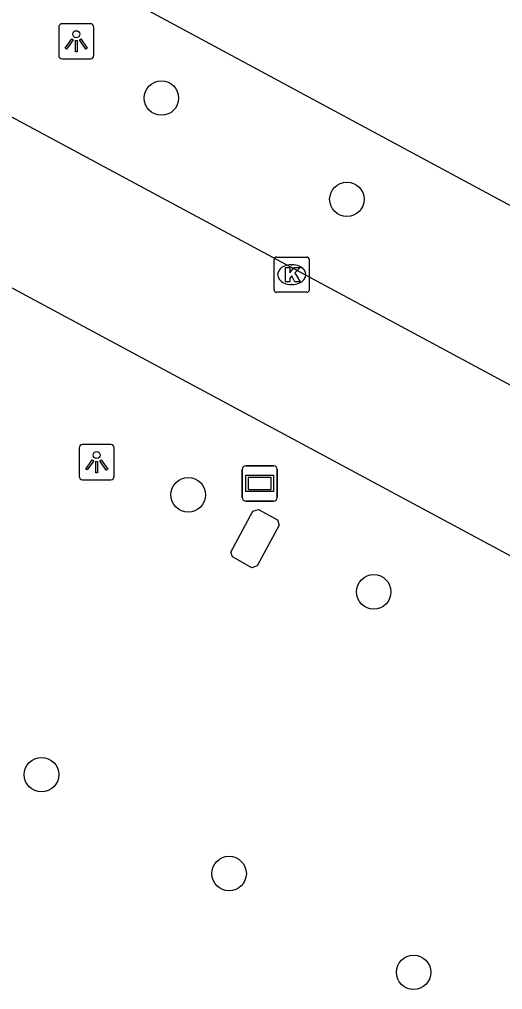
# Model space of a CAD drawing. Extents: x 159489 to 160304, y 383826 to 384530.
# Drawn here: x 159670.74 to 159684.45, y 384250.54 to 384278.07 of the extents above; entities that cross this region are included whole.
import ezdxf

# ---------------------------------------------------------------- set-up
doc = ezdxf.new("R2010")
doc.units = 0
for name, color, linetype in [('IMGEO_Boom', 7, 'Continuous'), ('IMGEO_Groenvoorziening', 7, 'Continuous'), ('IMGEO_Kolk', 7, 'Continuous'), ('IMGEO_Lichtpunt', 7, 'Continuous'), ('IMGEO_Rijbaan_lokaal_gesloten', 7, 'Continuous'), ('IMGEO_Verklikker', 7, 'Continuous'), ('IMGEO_Voetpad_gesloten', 7, 'Continuous')]:
    doc.layers.add(name, color=color, linetype=linetype)

msp = doc.modelspace()

# ---------------------------------------------------------------- linework, layer by layer
at = {"layer": 'IMGEO_Boom'}
for centre in [(159674.77, 384275.837), (159680.033, 384272.965), (159675.531, 384264.58), (159680.795, 384261.827), (159671.369, 384256.641), (159676.691, 384253.835), (159681.926, 384251.031)]:
    msp.add_circle(centre, 0.489, dxfattribs=at)
at = {"layer": 'IMGEO_Groenvoorziening'}
msp.add_lwpolyline([(159677.491, 384262.564), (159677.334, 384262.506), (159676.783, 384262.818), (159676.738, 384262.957), (159677.369, 384264.121), (159677.521, 384264.167), (159678.06, 384263.87), (159678.11, 384263.721), (159677.491, 384262.564)], dxfattribs=at)
at = {"layer": 'IMGEO_Kolk'}
for p, q in [((159677.966, 384270.4), (159677.966, 384271.252)), ((159678.041, 384271.326), (159678.893, 384271.326)), ((159678.454, 384271.106), (159678.479, 384271.106)), ((159678.967, 384271.252), (159678.967, 384270.4)), ((159678.477, 384270.546), (159678.452, 384270.546)), ((159678.893, 384270.326), (159678.041, 384270.326))]:
    msp.add_line(p, q, dxfattribs=at)
for points in [[(159677.966, 384270.4), (159677.966, 384271.252)], [(159678.041, 384271.326), (159678.893, 384271.326)], [(159678.967, 384271.252), (159678.967, 384270.4)], [(159678.287, 384271.026), (159678.41, 384271.026), (159678.41, 384270.875), (159678.54, 384271.026), (159678.704, 384271.026), (159678.558, 384270.875), (159678.711, 384270.626), (159678.559, 384270.626), (159678.474, 384270.79), (159678.41, 384270.723), (159678.41, 384270.626), (159678.287, 384270.626), (159678.287, 384271.026)], [(159678.893, 384270.326), (159678.041, 384270.326)]]:
    msp.add_lwpolyline(points, dxfattribs=at)
for centre, start, end in [((159678.043, 384271.25), 91.552, 178.448), ((159678.043, 384271.25), 91.552, 178.448), ((159678.891, 384271.25), 1.552, 88.448), ((159678.891, 384271.25), 1.552, 88.448), ((159678.043, 384270.402), 181.552, 268.448), ((159678.043, 384270.402), 181.552, 268.448), ((159678.891, 384270.402), 271.552, 358.448), ((159678.891, 384270.402), 271.552, 358.448)]:
    msp.add_arc(centre, 0.0765, start, end, dxfattribs=at)
for centre, major_axis, ratio, start_param, end_param in [((159678.453, 384270.826), (-0.387, 0.002), 0.722429, 4.712389, 7.853982), ((159678.478, 384270.826), (-0.39, 0.002), 0.717154, 1.570796, 4.712389)]:
    msp.add_ellipse(centre, major_axis=major_axis, ratio=ratio, start_param=start_param, end_param=end_param, dxfattribs=at)
at = {"layer": 'IMGEO_Lichtpunt'}
for p, q in [((159672.759, 384277.947), (159671.951, 384277.947)), ((159672.759, 384277.947), (159671.951, 384277.947)), ((159671.857, 384277.852), (159671.857, 384277.045)), ((159671.857, 384277.852), (159671.857, 384277.045)), ((159672.853, 384277.045), (159672.853, 384277.852)), ((159672.853, 384277.045), (159672.853, 384277.852)), ((159671.951, 384276.951), (159672.759, 384276.951)), ((159671.951, 384276.951), (159672.759, 384276.951)), ((159672.436, 384265.911), (159672.436, 384265.104)), ((159672.436, 384265.911), (159672.436, 384265.104)), ((159673.338, 384266.006), (159672.53, 384266.006)), ((159673.338, 384266.006), (159672.53, 384266.006)), ((159673.432, 384265.104), (159673.432, 384265.911)), ((159673.432, 384265.104), (159673.432, 384265.911)), ((159672.53, 384265.01), (159673.338, 384265.01)), ((159672.53, 384265.01), (159673.338, 384265.01))]:
    msp.add_line(p, q, dxfattribs=at)
for points in [[(159672.231, 384277.516), (159672.27, 384277.488), (159672.082, 384277.226), (159672.044, 384277.253), (159672.231, 384277.516)], [(159672.333, 384277.468), (159672.38, 384277.468), (159672.38, 384277.146), (159672.333, 384277.146), (159672.333, 384277.468)], [(159672.443, 384277.488), (159672.481, 384277.515), (159672.668, 384277.253), (159672.629, 384277.225), (159672.443, 384277.488)], [(159672.81, 384265.575), (159672.849, 384265.547), (159672.661, 384265.285), (159672.623, 384265.312), (159672.81, 384265.575)], [(159673.022, 384265.547), (159673.06, 384265.574), (159673.247, 384265.312), (159673.208, 384265.284), (159673.022, 384265.547)], [(159672.912, 384265.527), (159672.959, 384265.527), (159672.959, 384265.205), (159672.912, 384265.205), (159672.912, 384265.527)]]:
    msp.add_lwpolyline(points, dxfattribs=at)
for centre in [(159672.356, 384277.65), (159672.935, 384265.709)]:
    msp.add_circle(centre, 0.0994, dxfattribs=at)
for centre, start, end in [((159671.951, 384277.852), 90, 180), ((159671.951, 384277.852), 90, 180), ((159672.759, 384277.852), 0, 90), ((159672.759, 384277.852), 0, 90), ((159671.951, 384277.045), 180, 270), ((159671.951, 384277.045), 180, 270), ((159672.759, 384277.045), 270, 0), ((159672.759, 384277.045), 270, 360), ((159672.53, 384265.911), 90, 180), ((159672.53, 384265.911), 90, 180), ((159673.338, 384265.911), 0, 90), ((159673.338, 384265.911), 0, 90), ((159672.53, 384265.104), 180, 270), ((159672.53, 384265.104), 180, 270), ((159673.338, 384265.104), 270, 0), ((159673.338, 384265.104), 270, 360)]:
    msp.add_arc(centre, 0.0946, start, end, dxfattribs=at)
at = {"layer": 'IMGEO_Rijbaan_lokaal_gesloten'}
msp.add_lwpolyline([(159698.746, 384265.2), (159658.313, 384286.981)], dxfattribs=at)
at = {"layer": 'IMGEO_Verklikker'}
for p, q in [((159677.065, 384264.502), (159677.065, 384265.302)), ((159677.065, 384265.302), (159677.065, 384264.502)), ((159677.165, 384265.402), (159677.955, 384265.402)), ((159677.955, 384265.402), (159677.165, 384265.402)), ((159678.055, 384265.302), (159678.055, 384264.502)), ((159678.055, 384264.502), (159678.055, 384265.302)), ((159677.955, 384264.402), (159677.165, 384264.402)), ((159677.165, 384264.402), (159677.955, 384264.402))]:
    msp.add_line(p, q, dxfattribs=at)
for points in [[(159677.166, 384265.134), (159677.954, 384265.134), (159677.954, 384264.67), (159677.166, 384264.67), (159677.166, 384265.134)], [(159677.231, 384265.069), (159677.231, 384264.735), (159677.889, 384264.735), (159677.889, 384265.069), (159677.231, 384265.069)]]:
    msp.add_lwpolyline(points, dxfattribs=at)
for centre, start, end in [((159677.165, 384265.302), 90, 180), ((159677.165, 384265.302), 90, 180), ((159677.955, 384265.302), 0, 90), ((159677.955, 384265.302), 360, 90), ((159677.165, 384264.502), 180, 270), ((159677.165, 384264.502), 180, 270), ((159677.955, 384264.502), 270, 0), ((159677.955, 384264.502), 270, 0)]:
    msp.add_arc(centre, 0.1, start, end, dxfattribs=at)
at = {"layer": 'IMGEO_Voetpad_gesloten'}
for points in [[(159657.072, 384282.538), (159698.254, 384260.388)], [(159699.221, 384255.028), (159655.026, 384278.787)]]:
    msp.add_lwpolyline(points, dxfattribs=at)

doc.saveas('drawing.dxf')
